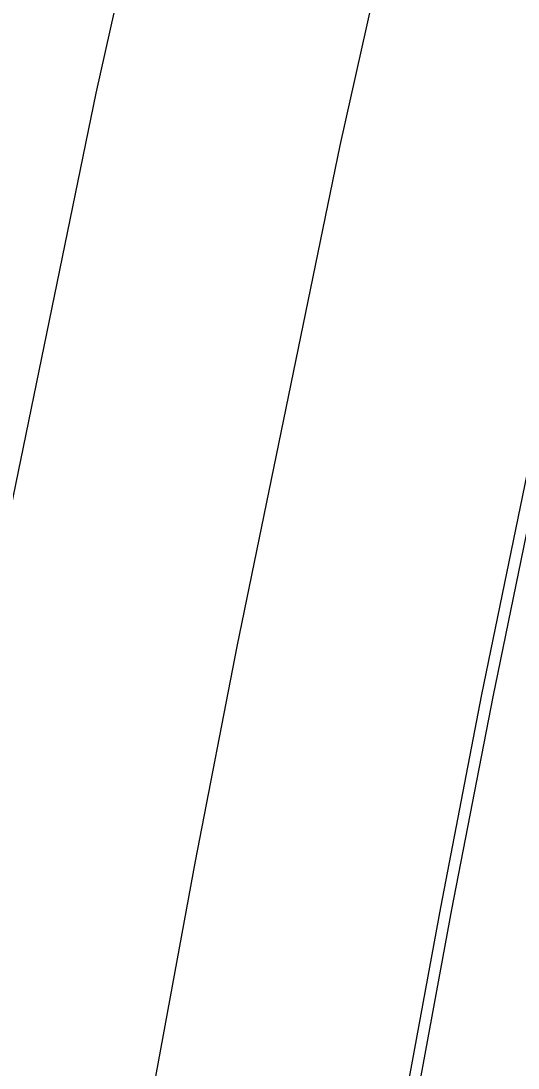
# Model space of a CAD drawing. Extents: x 1797478 to 1808916, y 246529 to 250952.
# Drawn here: x 1798026.7 to 1798050.6, y 249985.3 to 250035.6 of the extents above; entities that cross this region are included whole.
import ezdxf

# ---------------------------------------------------------------- set-up
doc = ezdxf.new("R2010")
doc.units = 0
doc.layers.add('1', color=7, linetype='Continuous')
doc.layers.add('EDPV-LINE', color=7, linetype='Continuous')

msp = doc.modelspace()

# ---------------------------------------------------------------- linework, layer by layer
for points in [[(1797974.263, 249665.108), (1797977.398, 249687.047), (1797980.934, 249711.796), (1797984.47, 249736.544), (1797987.351, 249756.707), (1797988.007, 249761.293), (1797991.543, 249786.042), (1797995.079, 249810.79), (1797998.615, 249835.539), (1798002.151, 249860.288), (1798005.687, 249885.036), (1798006.235, 249888.866), (1798009.224, 249909.785), (1798012.759, 249934.511), (1798016.524, 249959.034), (1798020.702, 249983.489), (1798023.279, 249997.453), (1798025.293, 250007.87), (1798030.295, 250032.171), (1798035.706, 250056.383), (1798041.526, 250080.5), (1798047.752, 250104.516)], [(1797974.263, 249665.108), (1797977.398, 249687.047), (1797980.934, 249711.796), (1797984.47, 249736.544), (1797987.351, 249756.707), (1797988.007, 249761.293), (1797991.543, 249786.042), (1797995.079, 249810.79), (1797998.615, 249835.539), (1798002.151, 249860.288), (1798005.687, 249885.036), (1798006.235, 249888.866), (1798009.224, 249909.785), (1798012.759, 249934.511), (1798016.524, 249959.034), (1798020.702, 249983.489), (1798023.279, 249997.453), (1798025.293, 250007.87), (1798030.295, 250032.171), (1798035.706, 250056.383), (1798041.526, 250080.5), (1798047.752, 250104.516)], [(1797974.263, 249665.108), (1797977.398, 249687.047), (1797980.934, 249711.796), (1797984.47, 249736.544), (1797987.351, 249756.707), (1797988.007, 249761.293), (1797991.543, 249786.042), (1797995.079, 249810.79), (1797998.615, 249835.539), (1798002.151, 249860.288), (1798005.687, 249885.036), (1798006.235, 249888.866), (1798009.224, 249909.785), (1798012.759, 249934.511), (1798016.524, 249959.034), (1798020.702, 249983.489), (1798023.279, 249997.453), (1798025.293, 250007.87), (1798030.295, 250032.171), (1798035.706, 250056.383), (1798041.526, 250080.5), (1798047.752, 250104.516)], [(1797974.263, 249665.108), (1797977.398, 249687.047), (1797980.934, 249711.796), (1797984.47, 249736.544), (1797987.351, 249756.707), (1797988.007, 249761.293), (1797991.543, 249786.042), (1797995.079, 249810.79), (1797998.615, 249835.539), (1798002.151, 249860.288), (1798005.687, 249885.036), (1798006.235, 249888.866), (1798009.224, 249909.785), (1798012.759, 249934.511), (1798016.524, 249959.034), (1798020.702, 249983.489), (1798023.279, 249997.453), (1798025.293, 250007.87), (1798030.295, 250032.171), (1798035.706, 250056.383), (1798041.526, 250080.5), (1798047.752, 250104.516)], [(1797974.263, 249665.108), (1797977.398, 249687.047), (1797980.934, 249711.796), (1797984.47, 249736.544), (1797987.351, 249756.707), (1797988.007, 249761.293), (1797991.543, 249786.042), (1797995.079, 249810.79), (1797998.615, 249835.539), (1798002.151, 249860.288), (1798005.687, 249885.036), (1798006.235, 249888.866), (1798009.224, 249909.785), (1798012.759, 249934.511), (1798016.524, 249959.034), (1798020.702, 249983.489), (1798023.279, 249997.453), (1798025.293, 250007.87), (1798030.295, 250032.171), (1798035.706, 250056.383), (1798041.526, 250080.5), (1798047.752, 250104.516)], [(1797986.143, 249663.411), (1797989.277, 249685.35), (1797992.814, 249710.098), (1797996.35, 249734.847), (1797999.231, 249755.01), (1797999.886, 249759.596), (1798003.422, 249784.344), (1798006.958, 249809.093), (1798010.494, 249833.842), (1798014.031, 249858.59), (1798017.567, 249883.339), (1798018.114, 249887.169), (1798021.103, 249908.088), (1798024.635, 249932.791), (1798028.369, 249957.113), (1798032.513, 249981.368), (1798035.069, 249995.218), (1798037.066, 250005.55), (1798042.027, 250029.652), (1798047.395, 250053.667), (1798053.167, 250077.587), (1798059.342, 250101.406)], [(1797986.143, 249663.411), (1797989.277, 249685.35), (1797992.814, 249710.098), (1797996.35, 249734.847), (1797999.231, 249755.01), (1797999.886, 249759.596), (1798003.422, 249784.344), (1798006.958, 249809.093), (1798010.494, 249833.842), (1798014.031, 249858.59), (1798017.567, 249883.339), (1798018.114, 249887.169), (1798021.103, 249908.088), (1798024.635, 249932.791), (1798028.369, 249957.113), (1798032.513, 249981.368), (1798035.069, 249995.218), (1798037.066, 250005.55), (1798042.027, 250029.652), (1798047.395, 250053.667), (1798053.167, 250077.587), (1798059.342, 250101.406)], [(1797986.143, 249663.411), (1797989.277, 249685.35), (1797992.814, 249710.098), (1797996.35, 249734.847), (1797999.231, 249755.01), (1797999.886, 249759.596), (1798003.422, 249784.344), (1798006.958, 249809.093), (1798010.494, 249833.842), (1798014.031, 249858.59), (1798017.567, 249883.339), (1798018.114, 249887.169), (1798021.103, 249908.088), (1798024.635, 249932.791), (1798028.369, 249957.113), (1798032.513, 249981.368), (1798035.069, 249995.218), (1798037.066, 250005.55), (1798042.027, 250029.652), (1798047.395, 250053.667), (1798053.167, 250077.587), (1798059.342, 250101.406)], [(1797986.143, 249663.411), (1797989.277, 249685.35), (1797992.814, 249710.098), (1797996.35, 249734.847), (1797999.231, 249755.01), (1797999.886, 249759.596), (1798003.422, 249784.344), (1798006.958, 249809.093), (1798010.494, 249833.842), (1798014.031, 249858.59), (1798017.567, 249883.339), (1798018.114, 249887.169), (1798021.103, 249908.088), (1798024.635, 249932.791), (1798028.369, 249957.113), (1798032.513, 249981.368), (1798035.069, 249995.218), (1798037.066, 250005.55), (1798042.027, 250029.652), (1798047.395, 250053.667), (1798053.167, 250077.587), (1798059.342, 250101.406)], [(1797998.022, 249661.713), (1798001.157, 249683.652), (1798004.693, 249708.401), (1798008.229, 249733.15), (1798011.11, 249753.312), (1798011.765, 249757.898), (1798015.301, 249782.647), (1798018.838, 249807.396), (1798022.374, 249832.144), (1798025.91, 249856.893), (1798029.446, 249881.641), (1798029.993, 249885.471), (1798032.982, 249906.39), (1798036.511, 249931.07), (1798040.214, 249955.192), (1798044.324, 249979.248), (1798046.859, 249992.983), (1798048.84, 250003.23), (1798053.76, 250027.134), (1798059.083, 250050.95), (1798064.808, 250074.674), (1798070.932, 250098.297)], [(1797998.022, 249661.713), (1798001.157, 249683.652), (1798004.693, 249708.401), (1798008.229, 249733.15), (1798011.11, 249753.312), (1798011.765, 249757.898), (1798015.301, 249782.647), (1798018.838, 249807.396), (1798022.374, 249832.144), (1798025.91, 249856.893), (1798029.446, 249881.641), (1798029.993, 249885.471), (1798032.982, 249906.39), (1798036.511, 249931.07), (1798040.214, 249955.192), (1798044.324, 249979.248), (1798046.859, 249992.983), (1798048.84, 250003.23), (1798053.76, 250027.134), (1798059.083, 250050.95), (1798064.808, 250074.674), (1798070.932, 250098.297)], [(1797998.022, 249661.713), (1798001.157, 249683.652), (1798004.693, 249708.401), (1798008.229, 249733.15), (1798011.11, 249753.312), (1798011.765, 249757.898), (1798015.301, 249782.647), (1798018.838, 249807.396), (1798022.374, 249832.144), (1798025.91, 249856.893), (1798029.446, 249881.641), (1798029.993, 249885.471), (1798032.982, 249906.39), (1798036.511, 249931.07), (1798040.214, 249955.192), (1798044.324, 249979.248), (1798046.859, 249992.983), (1798048.84, 250003.23), (1798053.76, 250027.134), (1798059.083, 250050.95), (1798064.808, 250074.674), (1798070.932, 250098.297)], [(1797998.022, 249661.713), (1798001.157, 249683.652), (1798004.693, 249708.401), (1798008.229, 249733.15), (1798011.11, 249753.312), (1798011.765, 249757.898), (1798015.301, 249782.647), (1798018.838, 249807.396), (1798022.374, 249832.144), (1798025.91, 249856.893), (1798029.446, 249881.641), (1798029.993, 249885.471), (1798032.982, 249906.39), (1798036.511, 249931.07), (1798040.214, 249955.192), (1798044.324, 249979.248), (1798046.859, 249992.983), (1798048.84, 250003.23), (1798053.76, 250027.134), (1798059.083, 250050.95), (1798064.808, 250074.674), (1798070.932, 250098.297)], [(1797998.022, 249661.713), (1798001.157, 249683.652), (1798004.693, 249708.401), (1798008.229, 249733.15), (1798011.11, 249753.312), (1798011.765, 249757.898), (1798015.301, 249782.647), (1798018.838, 249807.396), (1798022.374, 249832.144), (1798025.91, 249856.893), (1798029.446, 249881.641), (1798029.993, 249885.471), (1798032.982, 249906.39), (1798036.511, 249931.07), (1798040.214, 249955.192), (1798044.324, 249979.248), (1798046.859, 249992.983), (1798048.84, 250003.23), (1798053.76, 250027.134), (1798059.083, 250050.95), (1798064.808, 250074.674), (1798070.932, 250098.297)], [(1797998.528, 249661.641), (1798001.663, 249683.58), (1798005.199, 249708.329), (1798008.735, 249733.077), (1798011.616, 249753.24), (1798012.272, 249757.826), (1798015.811, 249782.574), (1798019.35, 249807.322), (1798022.89, 249832.07), (1798026.429, 249856.819), (1798029.969, 249881.567), (1798030.516, 249885.396), (1798033.508, 249906.315), (1798037.04, 249930.994), (1798040.745, 249955.106), (1798044.857, 249979.152), (1798047.393, 249992.882), (1798049.373, 250003.125), (1798054.291, 250027.02), (1798059.612, 250050.827), (1798065.335, 250074.542), (1798071.457, 250098.156)]]:
    msp.add_lwpolyline(points)
at = {"layer": '1'}
msp.add_lwpolyline([(1797986.143, 249663.411), (1797989.277, 249685.35), (1797992.814, 249710.098), (1797996.35, 249734.847), (1797999.231, 249755.01), (1797999.886, 249759.596), (1798003.422, 249784.344), (1798006.958, 249809.093), (1798010.494, 249833.842), (1798014.031, 249858.59), (1798017.567, 249883.339), (1798018.114, 249887.169), (1798021.103, 249908.088), (1798024.635, 249932.791), (1798028.369, 249957.113), (1798032.513, 249981.368), (1798035.069, 249995.218), (1798037.066, 250005.55), (1798042.027, 250029.652), (1798047.395, 250053.667), (1798053.167, 250077.587), (1798059.342, 250101.406)], dxfattribs=at)
at = {"layer": 'EDPV-LINE'}
for points in [[(1797974.263, 249665.108), (1797977.398, 249687.047), (1797980.934, 249711.796), (1797984.47, 249736.544), (1797987.351, 249756.707), (1797988.007, 249761.293), (1797991.543, 249786.042), (1797995.079, 249810.79), (1797998.615, 249835.539), (1798002.151, 249860.288), (1798005.687, 249885.036), (1798006.235, 249888.866), (1798009.224, 249909.785), (1798012.759, 249934.511), (1798016.524, 249959.034), (1798020.702, 249983.489), (1798023.279, 249997.453), (1798025.293, 250007.87), (1798030.295, 250032.171), (1798035.706, 250056.383), (1798041.526, 250080.5), (1798047.752, 250104.516)], [(1797998.022, 249661.713), (1798001.157, 249683.652), (1798004.693, 249708.401), (1798008.229, 249733.15), (1798011.11, 249753.312), (1798011.765, 249757.898), (1798015.301, 249782.647), (1798018.838, 249807.396), (1798022.374, 249832.144), (1798025.91, 249856.893), (1798029.446, 249881.641), (1798029.993, 249885.471), (1798032.982, 249906.39), (1798036.511, 249931.07), (1798040.214, 249955.192), (1798044.324, 249979.248), (1798046.859, 249992.983), (1798048.84, 250003.23), (1798053.76, 250027.134), (1798059.083, 250050.95), (1798064.808, 250074.674), (1798070.932, 250098.297)], [(1797998.022, 249661.713), (1798001.157, 249683.652), (1798004.693, 249708.401), (1798008.229, 249733.15), (1798011.11, 249753.312), (1798011.765, 249757.898), (1798015.301, 249782.647), (1798018.838, 249807.396), (1798022.374, 249832.144), (1798025.91, 249856.893), (1798029.446, 249881.641), (1798029.993, 249885.471), (1798032.982, 249906.39), (1798036.511, 249931.07), (1798040.214, 249955.192), (1798044.324, 249979.248), (1798046.859, 249992.983), (1798048.84, 250003.23), (1798053.76, 250027.134), (1798059.083, 250050.95), (1798064.808, 250074.674), (1798070.932, 250098.297)]]:
    msp.add_lwpolyline(points, dxfattribs=at)

doc.saveas('drawing.dxf')
